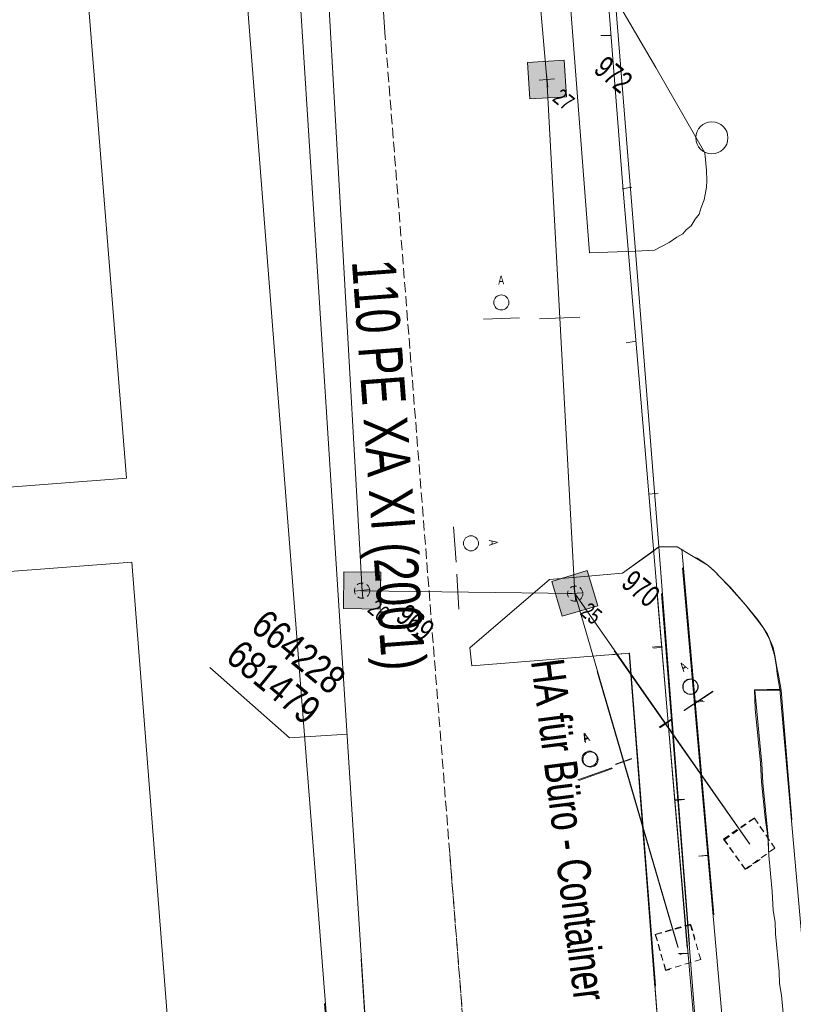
# Model space of a CAD drawing. Header units: metres. Extents: x -740 to 758, y -633 to 854.
# Tile 519 of 656: x -131 to -106, y -43 to -11. Entities that reach past the tile are written whole.
import ezdxf

# ---------------------------------------------------------------- set-up
doc = ezdxf.new("R2010")
doc.units = ezdxf.units.M
doc.header["$MEASUREMENT"] = 0
doc.linetypes.add('208_125', pattern=[0.3328, 0.208, -0.1248])
doc.linetypes.add('333_125', pattern=[0.4576, 0.3328, -0.1248])
for name, color, linetype in [('Grundkarte.LOVION', 7, 'Continuous'), ('Telko.LOVION', 7, 'Continuous'), ('Wasser.LOVION', 7, 'Continuous'), ('wasser_projekt.LOVION', 7, 'Continuous')]:
    doc.layers.add(name, color=color, linetype=linetype)
doc.styles.add('ERSTELLTER_STIL_1', font='arial.ttf')

msp = doc.modelspace()

# ---------------------------------------------------------------- hatches: boundary and pattern name
at = {"layer": 'Telko.LOVION', "linetype": 'Continuous', "lineweight": 13}
for points in [[(-113.229, -13.864), (-113.301, -12.674), (-114.491, -12.746), (-114.419, -13.936)], [(-119.268, -29.335), (-120.467, -29.32), (-120.483, -30.518), (-119.284, -30.534)], [(-113.697, -29.633), (-113.365, -30.768), (-112.201, -30.433), (-112.549, -29.284)]]:
    msp.add_hatch(color=7, dxfattribs=at).paths.add_polyline_path(points)

# ---------------------------------------------------------------- linework, layer by layer
at = {"layer": 'Grundkarte.LOVION', "color": 253, "linetype": 'Continuous', "lineweight": 18}
msp.add_lwpolyline([(-215.428, 117.732), (-210.543, 55.669), (-208.136, 55.845), (-143.025, 61.295), (-141.003, 61.463), (-140.912, 61.443), (-127.765, 42.453), (-127.327, 36.762), (-120.179, -54.783), (-127.327, 36.762), (-127.765, 42.453), (-140.912, 61.443), (-141.003, 61.463), (-143.025, 61.295), (-208.136, 55.845), (-210.543, 55.669), (-215.428, 117.732), (-220.517, 132.899), (-221.857, 149.024), (-220.517, 132.899)], close=True, dxfattribs=at)
at = {"layer": 'Grundkarte.LOVION', "color": 8, "linetype": 'Continuous', "lineweight": 18}
msp.add_lwpolyline([(-215.428, 117.732), (-210.543, 55.669), (-208.136, 55.845), (-143.025, 61.295), (-141.003, 61.463), (-140.912, 61.443), (-127.765, 42.453), (-127.327, 36.762), (-120.179, -54.783), (-127.327, 36.762), (-127.765, 42.453), (-140.912, 61.443), (-141.003, 61.463), (-143.025, 61.295), (-208.136, 55.845), (-210.543, 55.669), (-215.428, 117.732), (-220.517, 132.899), (-221.857, 149.024), (-220.517, 132.899)], close=True, dxfattribs=at)
at = {"layer": 'Grundkarte.LOVION', "color": 253, "linetype": 'Continuous', "lineweight": 18}
for points in [[(-120.179, -54.783), (-127.327, 36.762), (-127.765, 42.453), (-140.912, 61.443), (-139.507, 61.58), (-142.385, 95.554)], [(-126.476, 82.479), (-124.942, 62.856), (-125.443, 62.837), (-124.954, 56.028), (-117.454, 45.825), (-112.481, -18.948), (-110.979, -18.89), (-110.216, -28.51), (-111.403, -29.364), (-113.778, -29.567), (-116.367, -31.8), (-116.31, -32.386), (-111.178, -31.973), (-110.353, -42.828)], [(-118.474, 75.902), (-111.637, -10.649), (-110.979, -18.89), (-110.216, -28.51), (-110.38, -28.644), (-111.403, -29.364), (-113.778, -29.567), (-116.367, -31.8), (-116.31, -32.386), (-111.178, -31.973), (-110.327, -42.796)], [(-110.327, -42.796), (-111.178, -31.973), (-116.31, -32.386), (-116.367, -31.8), (-113.778, -29.567), (-111.403, -29.364), (-110.38, -28.644), (-110.216, -28.51), (-109.625, -28.511), (-109.154, -28.79), (-108.935, -28.916), (-108.619, -29.122), (-108.394, -29.307), (-108.196, -29.524), (-107.901, -29.82), (-107.402, -30.392), (-106.999, -30.885), (-106.827, -31.134), (-106.687, -31.356), (-106.497, -31.781), (-106.442, -32.042), (-106.376, -32.42), (-106.321, -32.68), (-106.243, -33.175), (-107.1, -33.17), (-106.866, -35.571), (-106.835, -36.189), (-106.663, -37.945), (-106.655, -38.329), (-106.663, -37.945), (-106.835, -36.189), (-106.866, -35.571), (-107.1, -33.17), (-106.243, -33.175), (-106.321, -32.68), (-106.376, -32.42), (-106.442, -32.042), (-106.497, -31.781), (-106.687, -31.356), (-106.827, -31.134), (-106.999, -30.885), (-107.402, -30.392), (-107.901, -29.82), (-108.196, -29.524), (-108.394, -29.307), (-108.619, -29.122), (-108.935, -28.916), (-109.154, -28.79), (-109.625, -28.511), (-110.216, -28.51), (-110.979, -18.89), (-111.637, -10.649)], [(-105.889, -37.397), (-106.243, -33.175), (-106.321, -32.68), (-106.376, -32.42), (-106.442, -32.042), (-106.497, -31.781), (-106.687, -31.356), (-106.827, -31.134), (-106.999, -30.885), (-107.402, -30.392), (-107.901, -29.82), (-108.196, -29.524), (-108.394, -29.307), (-108.619, -29.122), (-108.935, -28.916), (-109.154, -28.79), (-109.625, -28.511), (-110.216, -28.51), (-110.979, -18.89), (-110.362, -18.859), (-109.884, -18.605), (-109.635, -18.433), (-109.439, -18.325), (-109.333, -18.197), (-109.169, -18.063), (-109.042, -17.843), (-108.91, -17.683), (-108.842, -17.469), (-108.748, -17.223), (-108.707, -17.042), (-108.671, -16.802), (-108.662, -16.594), (-108.664, -16.269), (-108.721, -15.684), (-110.322, -12.914), (-111.637, -10.649)], [(-110.327, -42.796), (-111.178, -31.973), (-116.31, -32.386), (-116.367, -31.8), (-113.778, -29.567), (-111.403, -29.364), (-110.38, -28.644), (-110.216, -28.51), (-109.625, -28.511), (-109.154, -28.79), (-108.935, -28.916), (-108.619, -29.122), (-108.394, -29.307), (-108.196, -29.524), (-107.901, -29.82), (-107.402, -30.392), (-106.999, -30.885), (-106.827, -31.134), (-106.687, -31.356), (-106.497, -31.781), (-106.442, -32.042), (-106.376, -32.42), (-106.321, -32.68), (-106.243, -33.175), (-107.1, -33.17), (-106.866, -35.571), (-106.835, -36.189), (-106.663, -37.945), (-106.655, -38.329)], [(-106.148, -43.915), (-106.228, -43.095), (-106.294, -42.718), (-106.302, -42.334), (-106.422, -41.105), (-106.43, -40.721), (-106.497, -40.343), (-106.528, -39.726), (-106.642, -38.555), (-106.673, -37.937), (-106.762, -37.325), (-106.877, -36.154), (-106.908, -35.536), (-107.08, -33.78), (-107.11, -33.162), (-106.285, -33.141), (-106.363, -32.646), (-106.386, -32.412), (-106.452, -32.034), (-106.539, -31.747), (-106.621, -31.518), (-106.837, -31.126), (-107.041, -30.85), (-107.412, -30.384), (-107.943, -29.786), (-108.238, -29.489), (-108.436, -29.272), (-108.661, -29.087), (-108.977, -28.882), (-109.132, -28.808), (-108.977, -28.882), (-108.661, -29.087), (-108.436, -29.272), (-108.238, -29.489), (-107.943, -29.786), (-107.412, -30.384), (-107.041, -30.85), (-106.837, -31.126), (-106.621, -31.518), (-106.539, -31.747), (-106.452, -32.034), (-106.386, -32.412), (-106.363, -32.646), (-106.285, -33.141), (-107.11, -33.162), (-107.08, -33.78), (-106.908, -35.536), (-106.877, -36.154), (-106.762, -37.325), (-106.673, -37.937), (-106.642, -38.555), (-106.528, -39.726), (-106.497, -40.343), (-106.43, -40.721), (-106.422, -41.105), (-106.302, -42.334), (-106.294, -42.718), (-106.228, -43.095), (-106.148, -43.915)], [(-102.251, -79.533), (-103.655, -62.764), (-106.285, -33.141), (-106.363, -32.646), (-106.386, -32.412), (-106.452, -32.034), (-106.539, -31.747), (-106.621, -31.518), (-106.837, -31.126), (-107.041, -30.85), (-107.412, -30.384), (-107.943, -29.786), (-108.238, -29.489), (-108.436, -29.272), (-108.661, -29.087), (-108.977, -28.882), (-109.132, -28.808)], [(-109.132, -28.808), (-108.977, -28.882), (-108.661, -29.087), (-108.436, -29.272), (-108.238, -29.489), (-107.943, -29.786), (-107.412, -30.384), (-107.041, -30.85), (-106.837, -31.126), (-106.621, -31.518), (-106.539, -31.747), (-106.452, -32.034), (-106.386, -32.412), (-106.363, -32.646), (-106.285, -33.141), (-107.11, -33.162), (-107.08, -33.78), (-106.908, -35.536), (-106.877, -36.154), (-106.762, -37.325), (-106.673, -37.937), (-106.642, -38.555), (-106.528, -39.726), (-106.497, -40.343), (-106.43, -40.721), (-106.422, -41.105), (-106.302, -42.334), (-106.294, -42.718), (-106.228, -43.095), (-106.148, -43.915)], [(-111.773, -32.022), (-111.188, -31.965), (-109.745, -50.651), (-108.934, -61.064), (-111.66, -61.301), (-113.89, -61.46), (-119.64, -61.904), (-121.097, -43.367), (-119.64, -61.904), (-116.284, -104.993), (-115.666, -112.824), (-114.13, -132.772), (-119.996, -133.227), (-185.413, -138.264)], [(-148.447, -110.975), (-121.422, -105.348), (-118.892, -105.219), (-118.067, -105.197), (-116.954, -105.088), (-116.401, -105.005), (-116.284, -104.993), (-119.64, -61.904), (-113.89, -61.46), (-111.66, -61.301), (-108.934, -61.064), (-109.745, -50.651), (-111.188, -31.965), (-111.773, -32.022)], [(-111.773, -32.022), (-111.188, -31.965), (-108.934, -61.064), (-113.89, -61.46), (-119.64, -61.904), (-121.097, -43.367)], [(-116.284, -104.993), (-119.64, -61.904), (-113.89, -61.46), (-111.66, -61.301), (-108.934, -61.064), (-109.745, -50.651), (-111.188, -31.965), (-111.773, -32.022)]]:
    msp.add_lwpolyline(points, dxfattribs=at)
at = {"layer": 'Grundkarte.LOVION', "color": 8, "linetype": 'Continuous', "lineweight": 18}
for points in [[(-118.474, 75.902), (-111.637, -10.649), (-110.979, -18.89), (-110.216, -28.51), (-109.217, -41.446)], [(-109.217, -41.446), (-110.216, -28.51), (-110.979, -18.89), (-111.637, -10.649), (-118.474, 75.902)], [(-117.249, 57.934), (-111.393, -16.773), (-109.297, -41.542)], [(-141.352, -10.835), (-128.852, -9.908), (-127.548, -26.273), (-140.016, -27.226)], [(-112.108, -11.877), (-111.783, -11.875)], [(-111.095, -16.803), (-111.414, -16.863)], [(-111.279, -21.875), (-110.959, -21.814)], [(-110.239, -26.768), (-110.531, -26.797)], [(-110.216, -28.51), (-109.625, -28.511), (-109.154, -28.79), (-108.935, -28.916), (-108.619, -29.122), (-108.394, -29.307), (-108.196, -29.524), (-107.901, -29.82), (-107.402, -30.392), (-106.999, -30.885), (-106.827, -31.134), (-106.687, -31.356), (-106.497, -31.781), (-106.442, -32.042), (-106.376, -32.42), (-106.321, -32.68), (-106.243, -33.175), (-105.889, -37.397)], [(-109.47, -28.584), (-108.425, -40.482)], [(-102.251, -79.533), (-103.655, -62.764), (-106.285, -33.141), (-106.363, -32.646), (-106.386, -32.412), (-106.452, -32.034), (-106.539, -31.747), (-106.621, -31.518), (-106.837, -31.126), (-107.041, -30.85), (-107.412, -30.384), (-107.943, -29.786), (-108.238, -29.489), (-108.436, -29.272), (-108.661, -29.087), (-108.977, -28.882), (-109.132, -28.808)], [(-142.829, -30.191), (-127.369, -29.004), (-124.907, -60.536)], [(-110.268, -30.19), (-108.51, -50.589), (-107.573, -50.498), (-109.449, -29.194)], [(-110.136, -30.029), (-108.387, -52.144), (-107.699, -61.002), (-104.931, -95.962), (-111.034, -122.716), (-101.531, -121.964), (-102.119, -129.558), (-102.288, -130.55), (-102.689, -131.89), (-114.13, -132.772), (-115.666, -112.824), (-116.284, -104.993), (-119.64, -61.904), (-121.097, -43.367), (-119.64, -61.904), (-116.284, -104.993), (-115.666, -112.824), (-114.13, -132.772), (-119.996, -133.227), (-185.413, -138.264)], [(-104.931, -95.962), (-107.699, -61.002), (-108.387, -52.144), (-110.136, -30.029)], [(-116.31, -32.386), (-111.178, -31.973), (-110.327, -42.796)], [(-111.773, -32.022), (-111.188, -31.965), (-109.745, -50.651)], [(-110.438, -31.773), (-110.145, -31.745)], [(-110.396, -31.808), (-110.103, -31.779)], [(-106.285, -33.141), (-107.11, -33.162), (-107.08, -33.78), (-106.908, -35.536), (-106.877, -36.154), (-106.762, -37.325), (-106.673, -37.937), (-106.642, -38.555), (-106.528, -39.726), (-106.497, -40.343), (-106.43, -40.721), (-106.422, -41.105), (-106.302, -42.334), (-106.294, -42.718), (-106.228, -43.095), (-106.148, -43.915)], [(-106.243, -33.175), (-107.1, -33.17), (-106.866, -35.571), (-106.835, -36.189), (-106.663, -37.945), (-106.655, -38.329)], [(-108.791, -33.504), (-109.084, -33.532)], [(-108.749, -33.538), (-109.042, -33.567)], [(-109.392, -36.725), (-109.717, -36.727)], [(-109.383, -36.733), (-109.675, -36.762)], [(-108.917, -38.57), (-108.624, -38.542)], [(-108.907, -38.578), (-108.614, -38.55)], [(-109.582, -41.739), (-109.257, -41.736)], [(-109.54, -41.773), (-109.481, -41.767)]]:
    msp.add_lwpolyline(points, dxfattribs=at)
at = {"layer": 'Grundkarte.LOVION', "color": 7, "linetype": 'Continuous', "lineweight": 13}
msp.add_circle((-108.493, -15.201), 0.523, dxfattribs=at)
at = {"layer": 'Telko.LOVION', "color": 1, "linetype": 'Continuous', "lineweight": 18}
for points in [[(-118.974, -53.35), (-119.166, -53.354), (-122.973, 6.287), (-126.419, 57.259), (-125.817, 57.598), (-123.776, 58.182), (-123.179, 58.122), (-123.766, 57.932), (-125.058, 57.54), (-124.943, 55.157), (-121.865, 5.08), (-119.874, -29.941), (-112.949, -30.033), (-107.261, -38.181)], [(-109.592, -41.542), (-112.949, -30.033), (-113.862, -13.29), (-119.869, 55.402), (-124.943, 55.157)], [(-111.668, -31.893), (-107.271, -38.173)], [(-112.222, -32.568), (-109.602, -41.534)], [(-97.128, -52.432), (-112.057, -53.759), (-113.46, -53.009), (-119.176, -53.346), (-119.909, -41.921)]]:
    msp.add_lwpolyline(points, dxfattribs=at)
at = {"layer": 'Telko.LOVION', "color": 7, "linetype": 'Continuous', "lineweight": 13}
for points in [[(-113.229, -13.864), (-114.419, -13.936), (-114.491, -12.746), (-113.301, -12.674)], [(-113.229, -13.864), (-114.419, -13.936), (-114.491, -12.746), (-113.301, -12.674)], [(-119.268, -29.335), (-119.284, -30.534), (-120.483, -30.518), (-120.467, -29.32)], [(-119.268, -29.335), (-119.284, -30.534), (-120.483, -30.518), (-120.467, -29.32)], [(-113.697, -29.633), (-112.549, -29.284), (-112.201, -30.433), (-113.365, -30.768)], [(-113.697, -29.633), (-112.549, -29.284), (-112.201, -30.433), (-113.365, -30.768)]]:
    msp.add_lwpolyline(points, close=True, dxfattribs=at)
for points in [[(-113.885, -13.056), (-113.836, -13.553)], [(-114.109, -13.329), (-113.612, -13.28)], [(-115.921, -21.102), (-114.757, -21.062)], [(-114.104, -21.087), (-112.794, -21.033)], [(-116.9, -27.863), (-116.818, -29.007)], [(-116.794, -29.404), (-116.727, -30.535)], [(-119.9, -29.678), (-119.851, -30.176)], [(-112.988, -29.785), (-112.926, -30.267)], [(-120.124, -29.951), (-119.627, -29.902)], [(-113.199, -30.043), (-112.715, -30.01)], [(-109.409, -33.83), (-108.466, -33.206)], [(-109.4, -33.838), (-108.456, -33.214)], [(-110.213, -34.382), (-109.81, -34.121)], [(-110.187, -34.403), (-109.8, -34.129)], [(-111.632, -35.584), (-111.103, -35.4)], [(-111.622, -35.593), (-111.093, -35.408)], [(-112.854, -36.088), (-111.754, -35.7)], [(-112.828, -36.109), (-111.728, -35.721)]]:
    msp.add_lwpolyline(points, dxfattribs=at)
at = {"layer": 'Telko.LOVION', "color": 49, "linetype": 'Continuous', "lineweight": 18}
msp.add_lwpolyline([(-124.832, -32.436), (-122.244, -34.725), (-120.364, -34.6)], dxfattribs=at)
at = {"layer": 'Telko.LOVION', "color": 9, "linetype": '208_125', "lineweight": 18}
for points in [[(-108.113, -38.019), (-107.117, -37.33), (-106.444, -38.314), (-107.412, -38.999)], [(-110.337, -41.118), (-109.202, -40.785), (-108.854, -41.933), (-110.002, -42.282)]]:
    msp.add_lwpolyline(points, close=True, dxfattribs=at)
for points in [[(-106.917, -38.679), (-107.402, -39.007), (-108.087, -38.04), (-107.107, -37.338), (-106.52, -38.197)], [(-109.862, -42.263), (-109.992, -42.29), (-110.327, -41.126), (-109.176, -40.807), (-109.043, -41.266)]]:
    msp.add_lwpolyline(points, dxfattribs=at)
at = {"layer": 'Telko.LOVION', "color": 7, "linetype": 'Continuous', "lineweight": 13}
for centre, radius in [((-115.346, -20.558), 0.245), ((-116.333, -28.395), 0.245), ((-109.196, -33.058), 0.247), ((-109.186, -33.066), 0.247), ((-112.471, -35.405), 0.247), ((-112.445, -35.427), 0.247)]:
    msp.add_circle(centre, radius, dxfattribs=at)
at = {"layer": 'Telko.LOVION', "color": 7, "linetype": '208_125', "lineweight": 13}
for centre in [(-119.876, -29.935), (-112.94, -30.034)]:
    msp.add_circle(centre, 0.248, dxfattribs=at)
at = {"layer": 'Wasser.LOVION', "color": 150, "linetype": 'Continuous', "lineweight": 18}
msp.add_lwpolyline([(-119.123, -11.928), (-119.909, -0.108), (-120.704, 11.799), (-121.632, 23.708), (-122.488, 35.639), (-123.331, 47.586)], dxfattribs=at)
at = {"layer": 'Wasser.LOVION', "color": 150, "linetype": '333_125', "lineweight": 18}
for points in [[(-116.122, -49.879), (-119.123, -11.928)], [(-115.768, -54.343), (-117.03, -38.418)]]:
    msp.add_lwpolyline(points, dxfattribs=at)

# ---------------------------------------------------------------- texts
at = {"layer": 'Telko.LOVION', "color": 7, "linetype": 'Continuous', "lineweight": 13, "attachment_point": 7, "style": 'ERSTELLTER_STIL_1'}
for s, insert, char_height, rotation in [('{\\A1;\\W0.71559x;972}', (-112.386, -13.046), 0.7114, 320.5826), ('{\\A1;\\W0.71045x;A}', (-115.441, -19.974), 0.28336, 1.7271), ('{\\A1;\\W0.71039x;A}', (-115.751, -28.286), 0.28384, 273.1791), ('{\\A1;\\W0.71559x;970}', (-111.491, -29.774), 0.71138, 320.5841), ('{\\A1;\\W0.71561x;969}', (-118.832, -30.875), 0.71138, 320.5841), ('{\\A1;\\W0.71037x;A}', (-109.422, -32.573), 0.28589, 33.7019), ('{\\A1;\\W0.71041x;A}', (-109.412, -32.581), 0.28589, 33.7019), ('{\\A1;\\W0.71044x;A}', (-112.644, -34.864), 0.28485, 20.7632), ('{\\A1;\\W0.71044x;A}', (-112.618, -34.885), 0.28485, 20.7632)]:
    msp.add_mtext(s, dxfattribs=dict(at, insert=insert, char_height=char_height, rotation=rotation))
at = {"layer": 'Telko.LOVION', "color": 250, "linetype": 'Continuous', "lineweight": 18, "char_height": 0.53354, "attachment_point": 7, "rotation": 320.584, "style": 'ERSTELLTER_STIL_1'}
for s, insert in [('{\\A1;\\W0.71562x;27}', (-113.714, -13.973)), ('{\\A1;\\W0.71559x;26}', (-119.741, -30.608)), ('{\\A1;\\W0.71559x;25}', (-112.817, -30.699))]:
    msp.add_mtext(s, dxfattribs=dict(at, insert=insert))
at = {"layer": 'Telko.LOVION', "color": 220, "linetype": 'Continuous', "lineweight": 18, "char_height": 0.91525, "attachment_point": 7, "rotation": 320.5841, "style": 'ERSTELLTER_STIL_1'}
for s, insert in [('{\\A1;\\W0.80002x;664228}', (-123.557, -31.202)), ('{\\A1;\\W0.80002x;681479}', (-124.368, -32.19))]:
    msp.add_mtext(s, dxfattribs=dict(at, insert=insert))
at = {"layer": 'Wasser.LOVION', "color": 150, "linetype": 'Continuous', "lineweight": 18, "insert": (-120.639, -19.247), "char_height": 1.42278, "attachment_point": 7, "rotation": 274.2447, "style": 'ERSTELLTER_STIL_1'}
msp.add_mtext('{\\A1;\\W0.72571x;110 PE XA XI (2001)}', dxfattribs=at)
at = {"layer": 'wasser_projekt.LOVION', "color": 94, "linetype": 'Continuous', "lineweight": 18, "attachment_point": 7, "style": 'ERSTELLTER_STIL_1'}
for s, insert, char_height, rotation in [('{\\A1;\\W0.71845x;HA für Büro - Container}', (-114.399, -32.233), 1.06707, 277.245), ('{\\A1;\\W0.71843x;HA für Büro - Container}', (-114.389, -32.241), 1.0671, 277.2448)]:
    msp.add_mtext(s, dxfattribs=dict(at, insert=insert, char_height=char_height, rotation=rotation))

doc.saveas('drawing.dxf')
